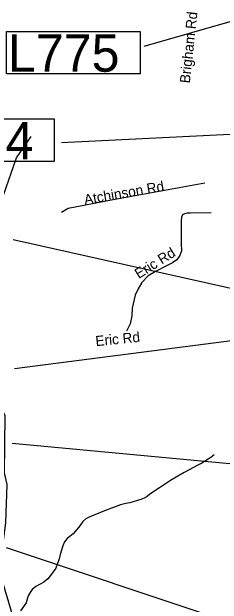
# Model space of a CAD drawing. Extents: x 1662474 to 1856135, y 779280 to 917889.
# Drawn here: x 1712484 to 1714445, y 857518 to 863049 of the extents above; entities that cross this region are included whole.
import ezdxf

# ---------------------------------------------------------------- set-up
doc = ezdxf.new("R2010")
doc.units = 0
for name, color, linetype in [('Exist Hydrographic Misc Water Feature', 7, 'Continuous'), ('Exist Road Non-System Type 51', 7, 'Continuous'), ('Exist Road Non-System Type 51 Label', 7, 'Continuous'), ('Exist Road Primary US Structure Cantilever Sign Number Label', 7, 'Continuous'), ('Exist Road Secondary Structure Standard Bridge Number Label', 7, 'Continuous')]:
    doc.layers.add(name, color=color, linetype=linetype)

msp = doc.modelspace()

# ---------------------------------------------------------------- linework, layer by layer
at = {"layer": 'Exist Hydrographic Misc Water Feature'}
for points in [[(1712543.1, 857241.7), (1712365.1, 857826.2), (1712428.1, 858278), (1712439.2, 858635.5), (1712416.1, 858744.3), (1712420.1, 859276), (1712282.1, 859571), (1712268.1, 859902.8), (1712367.1, 860652.5), (1712407.1, 861337.7), (1712527.1, 861686.5), (1712662.2, 861883.9)], [(1714370.5, 858912.9), (1714340.4, 858885.6), (1714256.1, 858835.7), (1714205.9, 858808), (1714143.8, 858776.4), (1714091.7, 858746.3), (1714033.2, 858712.1), (1713963.2, 858670.9), (1713860.9, 858604.9), (1713770.8, 858543.5), (1713746.5, 858523.5), (1713718.5, 858506), (1713688.2, 858496), (1713584.2, 858464.5), (1713546.2, 858458.6), (1713497.8, 858444.9), (1713458, 858430.9), (1713379.6, 858401.3), (1713241.5, 858345.9), (1713203.5, 858330.3), (1713173.3, 858314.5), (1713145.4, 858288), (1713127.1, 858260.4), (1713105, 858232.2), (1713054.6, 858174.9), (1713024.6, 858150.9), (1713000.6, 858130.9), (1712974.2, 858098.6), (1712958.1, 858062.8), (1712945.8, 858021.2), (1712935.8, 857981.2), (1712923.5, 857941.2), (1712893.1, 857853.2), (1712844.9, 857785.3), (1712818.5, 857753.8), (1712782.5, 857723.3), (1712746.3, 857703.6), (1712706.2, 857682.3), (1712674.2, 857654.2), (1712654.2, 857625.8), (1712635.7, 857595.9), (1712627.7, 857564), (1712615.6, 857530.6), (1712565.3, 857454.5)]]:
    msp.add_lwpolyline(points, dxfattribs=at)
at = {"layer": 'Exist Road Non-System Type 51'}
for points in [[(1714284.1, 861447.6), (1713427.9, 861292.5), (1713007.4, 861211.4), (1712947.8, 861175.4)], [(1714342.5, 861170.7), (1714149, 861169.1), (1714120.6, 861169.9), (1714093.4, 861163.9), (1714076.9, 861153.1), (1714065.4, 861130.2), (1714064.2, 861098.2), (1714063.2, 861032.4), (1714063.2, 860885.7), (1714065.4, 860816.7), (1714049.9, 860774.9), (1714022.9, 860734.5), (1713982.6, 860704.6), (1713932, 860678.9), (1713824.6, 860625), (1713755.9, 860582.2), (1713697.6, 860520.6), (1713661.1, 860460.8), (1713633.9, 860404.6), (1713607.4, 860280.7), (1713601.9, 860210.6), (1713587.4, 860135.9), (1713551.9, 860066)]]:
    msp.add_lwpolyline(points, dxfattribs=at)
at = {"layer": 'Exist Road Primary US Structure Cantilever Sign Number Label'}
for p, q in [((1715644.3, 863282), (1713713.3, 862725.6)), ((1715403.6, 861947.1), (1712945.8, 861826)), ((1715081.8, 860339), (1712496.6, 860921)), ((1714913.6, 858789.8), (1712487.7, 859016.4)), ((1714621.3, 857313.6), (1712434.4, 858043.4))]:
    msp.add_line(p, q, dxfattribs=at)
for points in [[(1712434.1, 862866.8), (1713681, 862866.8), (1713681, 862470.1), (1712434.1, 862470.1)], [(1711632.2, 862048.6), (1712879.1, 862048.6), (1712879.1, 861651.9), (1711632.2, 861651.9)]]:
    msp.add_lwpolyline(points, close=True, dxfattribs=at)
at = {"layer": 'Exist Road Secondary Structure Standard Bridge Number Label'}
msp.add_line((1715034.9, 860041.4), (1712509.3, 859716.4), dxfattribs=at)

# ---------------------------------------------------------------- texts
at = {"layer": 'Exist Road Non-System Type 51 Label'}
for s, rotation, p in [('Brigham Rd', 83.8348, (1714143.5, 862378.8)), ('Atchinson Rd', 9.9045, (1713165.6, 861247.3)), ('Eric Rd', 32.0203, (1713666.6, 860553.1)), ('Eric Rd', 5.7113, (1713268.1, 859926.2))]:
    msp.add_text(s, height=95, rotation=rotation, dxfattribs=at).set_placement(p)
at = {"layer": 'Exist Road Primary US Structure Cantilever Sign Number Label'}
for s, p in [('L775', (1712446.6, 862489.9)), ('L774', (1711644.7, 861671.7))]:
    msp.add_text(s, height=350, dxfattribs=at).set_placement(p)

doc.saveas('drawing.dxf')
